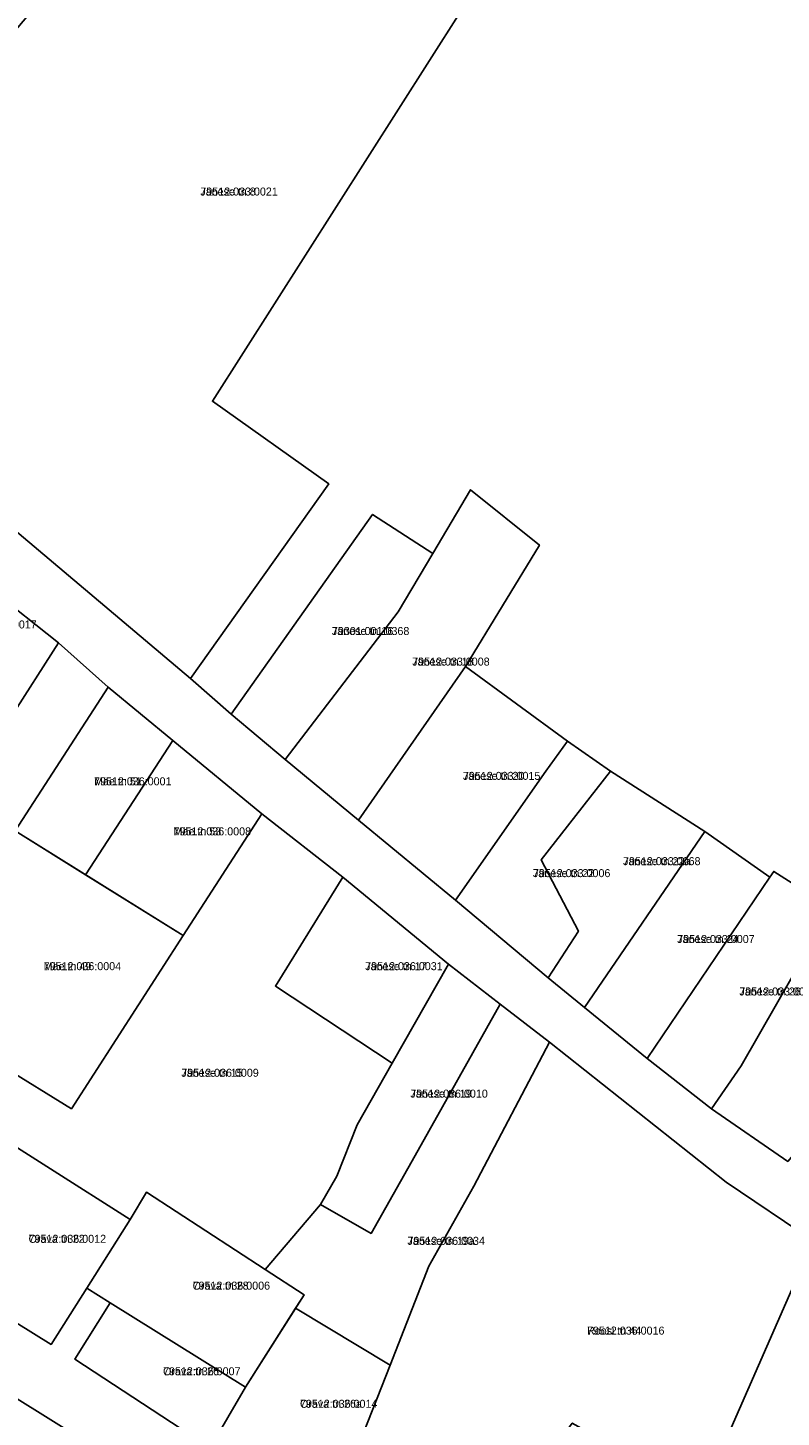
# Model space of a CAD drawing. Extents: x 643847 to 663718, y 6468443 to 6482775.
# Drawn here: x 659929.8 to 660070.9, y 6475374.6 to 6475635 of the extents above; entities that cross this region are included whole.
import ezdxf

# ---------------------------------------------------------------- set-up
doc = ezdxf.new("R2010")
doc.units = 0
for name, color, linetype in [('L_AADRESS', 7, 'Continuous'), ('PIIR', 7, 'Continuous'), ('TUNNUS', 7, 'Continuous')]:
    doc.layers.add(name, color=color, linetype=linetype)

msp = doc.modelspace()

# ---------------------------------------------------------------- linework, layer by layer
at = {"layer": 'PIIR'}
for points in [[(659960.23, 6475513.03), (659884.41, 6475577.06), (659900.06, 6475595.57), (659901.54, 6475603.46), (659949.29, 6475660.66), (659941.7, 6475666.99), (659988.24, 6475722.69), (660039.79, 6475680.98), (660016.64, 6475647.14), (659964.35, 6475564.97), (659986.14, 6475549.49)], [(660011.79, 6475515.26), (659991.7, 6475486.43), (659977.97, 6475497.83), (659999.14, 6475525.52), (660005.62, 6475536.43), (660012.72, 6475548.38), (660025.59, 6475538.03)], [(659977.97, 6475497.83), (659967.87, 6475506.34), (659994.35, 6475543.77), (660005.62, 6475536.43), (659999.14, 6475525.52)], [(659926.38, 6475505.32), (659899.17, 6475524.2), (659910.65, 6475539.46), (659935.54, 6475519.67)], [(659991.7, 6475486.43), (660011.79, 6475515.26), (660030.86, 6475501.25), (660026.78, 6475495.66), (660009.88, 6475471.48)], [(659944.86, 6475511.38), (659956.97, 6475501.38), (659940.58, 6475476.24), (659927.42, 6475484.43)], [(659973.61, 6475487.64), (659958.9, 6475464.82), (659940.58, 6475476.24), (659956.97, 6475501.38)], [(660009.88, 6475471.48), (660026.78, 6475495.66), (660030.86, 6475501.25), (660038.89, 6475495.62), (660025.94, 6475479.01), (660032.9, 6475465.63), (660027.25, 6475456.93)], [(660034.04, 6475451.36), (660027.25, 6475456.93), (660032.9, 6475465.63), (660025.94, 6475479.01), (660038.89, 6475495.62), (660056.6, 6475484.35)], [(659988.8, 6475475.76), (659976.15, 6475455.36), (659998.05, 6475440.91), (659991.49, 6475429.37), (659987.65, 6475419.74), (659984.58, 6475414.43), (659974.27, 6475402.22), (659952.01, 6475416.7), (659948.94, 6475411.58), (659919.04, 6475430.58), (659925.07, 6475440.33), (659937.97, 6475432.37), (659958.9, 6475464.82), (659973.61, 6475487.64)], [(659927.42, 6475484.43), (659958.9, 6475464.82), (659937.97, 6475432.37), (659925.07, 6475440.33), (659906.62, 6475452.18)], [(660034.04, 6475451.36), (660056.6, 6475484.35), (660068.78, 6475475.78), (660045.78, 6475441.77)], [(659988.8, 6475475.76), (660008.6, 6475459.46), (659998.05, 6475440.91), (659976.15, 6475455.36)], [(660045.78, 6475441.77), (660068.78, 6475475.78), (660069.48, 6475476.86), (660080.31, 6475469.94), (660063.41, 6475440.43), (660057.86, 6475432.38)], [(660080.31, 6475469.94), (660099.31, 6475455.05), (660072.12, 6475422.49), (660057.86, 6475432.38), (660063.41, 6475440.43)], [(660018.28, 6475451.95), (660002.31, 6475423.6), (659994.09, 6475409.01), (659984.58, 6475414.43), (659987.65, 6475419.74), (659991.49, 6475429.37), (659998.05, 6475440.91), (660008.6, 6475459.46)], [(660018.28, 6475451.95), (660027.51, 6475444.85), (660013.31, 6475417.84), (660004.89, 6475402.85), (659997.62, 6475384.31), (659979.95, 6475394.96), (659981.56, 6475397.48), (659974.27, 6475402.22), (659984.58, 6475414.43), (659994.09, 6475409.01), (660002.31, 6475423.6)], [(659910.94, 6475402.62), (659921.81, 6475420.12), (659914.66, 6475424.35), (659919.04, 6475430.58), (659948.94, 6475411.58), (659940.82, 6475398.73), (659934.16, 6475388.2)], [(659948.94, 6475411.58), (659952.01, 6475416.7), (659974.27, 6475402.22), (659981.56, 6475397.48), (659970.58, 6475380.21), (659945.21, 6475395.99), (659940.82, 6475398.73)], [(660122.17, 6475387.49), (660123.17, 6475384.89), (660105.36, 6475354.02), (660098.2, 6475358.9), (660094.57, 6475352.88), (660089.93, 6475351.59), (660086.72, 6475345.84), (660057.94, 6475364.41), (660076.89, 6475407.61)], [(659938.62, 6475385.41), (659945.21, 6475395.99), (659970.58, 6475380.21), (659963.91, 6475368.83)], [(659963.91, 6475368.83), (659970.58, 6475380.21), (659979.95, 6475394.96), (659997.62, 6475384.31), (659986.06, 6475354.81)], [(659963.66, 6475355.63), (659943.28, 6475321.91), (659906.52, 6475344.26), (659911.81, 6475352.62), (659924.69, 6475374.05), (659927.27, 6475378.33)]]:
    msp.add_lwpolyline(points, close=True, dxfattribs=at)
for points in [[(659736.11, 6475702.3), (659884.41, 6475577.06), (659960.23, 6475513.03), (659967.87, 6475506.34), (659977.97, 6475497.83), (659991.7, 6475486.43), (660009.88, 6475471.48), (660027.25, 6475456.93), (660034.04, 6475451.36), (660045.78, 6475441.77), (660057.86, 6475432.38), (660072.12, 6475422.49)], [(660056.99, 6475689.39), (660234.64, 6475573.05), (660154.14, 6475437.11), (660144.13, 6475446.01), (660136.39, 6475452.3), (660123.61, 6475435.98), (660112.81, 6475444.45), (660099.31, 6475455.05), (660080.31, 6475469.94), (660069.48, 6475476.86), (660068.78, 6475475.78), (660056.6, 6475484.35), (660038.89, 6475495.62), (660030.86, 6475501.25), (660011.79, 6475515.26), (660025.59, 6475538.03), (660012.72, 6475548.38), (660005.62, 6475536.43), (659994.35, 6475543.77), (659967.87, 6475506.34), (659960.23, 6475513.03), (659986.14, 6475549.49), (659964.35, 6475564.97), (660016.64, 6475647.14)], [(660076.89, 6475407.61), (660060.57, 6475418.63), (660027.51, 6475444.85), (660018.28, 6475451.95), (660008.6, 6475459.46), (659988.8, 6475475.76), (659973.61, 6475487.64), (659956.97, 6475501.38), (659944.86, 6475511.38), (659935.54, 6475519.67), (659910.65, 6475539.46)], [(659824.02, 6475352.29), (659839.08, 6475375.65), (659846.47, 6475382.49), (659867.57, 6475414.93), (659874.33, 6475425.14), (659895.75, 6475458.77), (659916.96, 6475490.93), (659926.38, 6475505.32), (659935.54, 6475519.67), (659944.86, 6475511.38), (659927.42, 6475484.43), (659906.62, 6475452.18), (659896.01, 6475435.89), (659884.83, 6475418.86), (659877.98, 6475408.65), (659868.51, 6475393.84), (659852.65, 6475369.79)], [(660078.97, 6475345.05), (660060.68, 6475357.09), (660056.84, 6475359.52), (660055.89, 6475360.1), (660053.65, 6475361.4), (660050.38, 6475363.13), (660047.35, 6475364.81), (660044.42, 6475366.44), (660041.48, 6475368.07), (660038.43, 6475369.76), (660035.25, 6475371.52), (660031.75, 6475373.45), (660023.29, 6475361.83), (660023.17, 6475361.66), (660008.62, 6475341.66), (659986.06, 6475354.81), (659997.62, 6475384.31), (660004.89, 6475402.85), (660013.31, 6475417.84), (660027.51, 6475444.85), (660060.57, 6475418.63), (660076.89, 6475407.61), (660057.94, 6475364.41), (660086.72, 6475345.84)], [(659963.66, 6475355.63), (659927.27, 6475378.33), (659906.7, 6475390.71), (659895.51, 6475398.19), (659877.98, 6475408.65), (659884.83, 6475418.86), (659910.94, 6475402.62), (659934.16, 6475388.2), (659940.82, 6475398.73), (659945.21, 6475395.99), (659938.62, 6475385.41), (659963.91, 6475368.83)]]:
    msp.add_lwpolyline(points, dxfattribs=at)

# ---------------------------------------------------------------- texts
at = {"layer": 'L_AADRESS'}
for s, p in [('Jänese tn 8', (659962.1, 6475603.53)), ('Jänese tn 16', (659986.74, 6475521.16)), ('Jänese tn 18', (660001.78, 6475515.43)), ('Mäe tn 51', (659942.2, 6475492.99)), ('Jänese tn 20', (660011.28, 6475494.01)), ('Mäe tn 53', (659957.09, 6475483.61)), ('Jänese tn 22a', (660041.27, 6475478.02)), ('Jänese tn 22', (660024.39, 6475475.78)), ('Jänese tn 24', (660051.41, 6475463.43)), ('Mäe tn 49', (659932.76, 6475458.34)), ('Jänese tn 17', (659992.98, 6475458.34)), ('Jänese tn 26', (660063.05, 6475453.6)), ('Jänese tn 15', (659958.54, 6475438.36)), ('Jänese tn 19', (660001.43, 6475434.45)), ('Orava tn 22', (659929.94, 6475407.24)), ('Jänese tn 19a', (660000.89, 6475406.86)), ('Orava tn 28', (659960.66, 6475398.46)), ('Roosi tn 44', (660034.52, 6475390.03)), ('Orava tn 26', (659955.12, 6475382.41)), ('Orava tn 26a', (659980.76, 6475376.32))]:
    msp.add_text(s, height=1.5, dxfattribs=at).set_placement(p)
at = {"layer": 'TUNNUS'}
for s, p in [('79512:033:0021', (659962.1, 6475603.53)), ('79512:035:0017', (659916.95, 6475522.39)), ('79301:001:0368', (659986.74, 6475521.16)), ('79512:033:0008', (660001.78, 6475515.43)), ('79512:036:0001', (659942.2, 6475492.99)), ('79512:033:0015', (660011.28, 6475494.01)), ('79512:036:0008', (659957.09, 6475483.61)), ('79512:033:0068', (660041.27, 6475478.02)), ('79512:033:0006', (660024.39, 6475475.78)), ('79512:033:0007', (660051.41, 6475463.43)), ('79512:036:0004', (659932.76, 6475458.34)), ('79512:036:0031', (659992.98, 6475458.34)), ('79512:033:0009', (660063.05, 6475453.6)), ('79512:036:0009', (659958.54, 6475438.36)), ('79512:036:0010', (660001.43, 6475434.45)), ('79512:036:0012', (659929.94, 6475407.24)), ('79512:036:0034', (660000.89, 6475406.86)), ('79512:036:0006', (659960.66, 6475398.46)), ('79512:036:0016', (660034.52, 6475390.03)), ('79512:036:0007', (659955.12, 6475382.41)), ('79512:036:0014', (659980.76, 6475376.32))]:
    msp.add_text(s, height=1.5, dxfattribs=at).set_placement(p)

doc.saveas('drawing.dxf')
